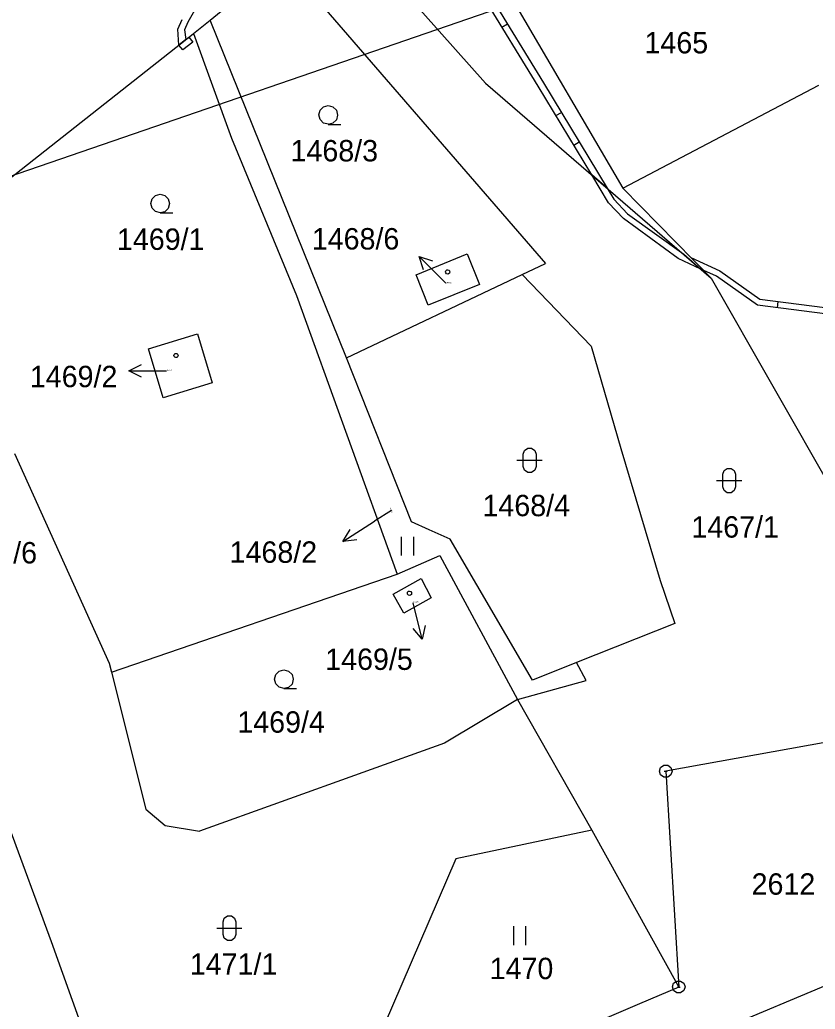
# Model space of a CAD drawing. Extents: x -806774 to -803680, y -1151731 to -1150053.
# Drawn here: x -805115.9 to -805052.7, y -1150618.9 to -1150540.3 of the extents above; entities that cross this region are included whole.
import ezdxf

# ---------------------------------------------------------------- set-up
doc = ezdxf.new("R2010")
doc.units = 0
for name, color, linetype in [('1', 7, 'Continuous'), ('12', 7, 'Continuous'), ('13', 7, 'Continuous'), ('2', 7, 'Continuous'), ('3', 7, 'Continuous'), ('5', 7, 'Continuous'), ('6', 7, 'Continuous'), ('7', 7, 'Continuous'), ('8', 7, 'Continuous')]:
    doc.layers.add(name, color=color, linetype=linetype)

msp = doc.modelspace()

# ---------------------------------------------------------------- linework, layer by layer
at = {"layer": '1'}
for p, q in [((-805083.26, -1150527.62), (-805068.03, -1150553.72)), ((-805089.24, -1150533.8), (-805078.93, -1150545.36)), ((-805100.81, -1150540.35), (-805095, -1150535.6)), ((-805095, -1150535.6), (-805074.17, -1150559.68)), ((-805102.12, -1150541.42), (-805100.81, -1150540.35)), ((-805089.98, -1150567.2), (-805100.81, -1150540.35)), ((-805121.16, -1150556.44), (-805102.15, -1150541.44)), ((-805102.15, -1150541.44), (-805102.12, -1150541.42)), ((-805102.12, -1150541.42), (-805099.11, -1150549.73)), ((-805078.93, -1150545.36), (-805061, -1150560.85)), ((-805068.03, -1150553.72), (-805052.45, -1150545.52)), ((-805099.11, -1150549.73), (-805093.95, -1150562.24)), ((-805068.03, -1150553.72), (-805061, -1150560.85)), ((-805084.45, -1150560.6), (-805080.38, -1150558.93)), ((-805080.38, -1150558.93), (-805079.41, -1150561.35)), ((-805076.03, -1150560.57), (-805074.17, -1150559.68)), ((-805089.98, -1150567.2), (-805076.03, -1150560.57)), ((-805083.48, -1150563), (-805084.45, -1150560.6)), ((-805076.03, -1150560.57), (-805070.55, -1150566.25)), ((-805079.41, -1150561.35), (-805083.48, -1150563)), ((-805061, -1150560.85), (-805051.2, -1150578.03)), ((-805093.95, -1150562.24), (-805085.94, -1150584.38)), ((-805105.71, -1150566.46), (-805101.82, -1150565.29)), ((-805101.82, -1150565.29), (-805100.64, -1150569.18)), ((-805104.54, -1150570.36), (-805105.71, -1150566.46)), ((-805070.55, -1150566.25), (-805068.17, -1150574.39)), ((-805084.82, -1150580.22), (-805089.98, -1150567.2)), ((-805100.64, -1150569.18), (-805104.54, -1150570.36)), ((-805068.17, -1150574.39), (-805065.07, -1150584.87)), ((-805116.35, -1150574.79), (-805108.82, -1150591.44)), ((-805083.41, -1150580.85), (-805084.82, -1150580.22)), ((-805081.74, -1150581.6), (-805083.41, -1150580.85)), ((-805075.19, -1150592.79), (-805081.74, -1150581.6)), ((-805085.94, -1150584.38), (-805082.55, -1150582.89)), ((-805082.55, -1150582.89), (-805076.38, -1150594.32)), ((-805108.63, -1150592.17), (-805085.94, -1150584.38)), ((-805086.27, -1150585.97), (-805084.04, -1150584.71)), ((-805084.04, -1150584.71), (-805083.26, -1150586.25)), ((-805065.07, -1150584.87), (-805063.88, -1150588.3)), ((-805085.43, -1150587.47), (-805086.27, -1150585.97)), ((-805083.26, -1150586.25), (-805085.43, -1150587.47)), ((-805063.88, -1150588.3), (-805071.69, -1150591.4)), ((-805108.82, -1150591.44), (-805108.63, -1150592.17)), ((-805071.69, -1150591.4), (-805075.19, -1150592.79)), ((-805070.94, -1150592.82), (-805071.69, -1150591.4)), ((-805108.63, -1150592.17), (-805105.9, -1150603.05)), ((-805076.38, -1150594.32), (-805070.94, -1150592.82)), ((-805076.38, -1150594.32), (-805082.18, -1150597.79)), ((-805076.38, -1150594.32), (-805070.48, -1150604.71)), ((-805082.18, -1150597.79), (-805101.64, -1150604.8)), ((-805051.81, -1150597.72), (-805064.61, -1150600.03)), ((-805064.61, -1150600.03), (-805063.58, -1150617.18)), ((-805105.9, -1150603.05), (-805104.38, -1150604.34)), ((-805116.91, -1150604.14), (-805113.43, -1150613.57)), ((-805104.38, -1150604.34), (-805101.64, -1150604.8)), ((-805070.48, -1150604.71), (-805081.28, -1150606.99)), ((-805070.48, -1150604.71), (-805063.58, -1150617.18)), ((-805081.28, -1150606.99), (-805086.98, -1150620.2)), ((-805113.43, -1150613.57), (-805110.75, -1150621.04)), ((-805063.58, -1150617.18), (-805066.7, -1150618.51)), ((-805066.7, -1150618.51), (-805096.7, -1150631.27))]:
    msp.add_line(p, q, dxfattribs=at)
at = {"layer": '12'}
for p, q in [((-805084.45, -1150560.6), (-805080.38, -1150558.93)), ((-805080.38, -1150558.93), (-805079.41, -1150561.35)), ((-805083.48, -1150563), (-805084.45, -1150560.6)), ((-805079.41, -1150561.35), (-805083.48, -1150563)), ((-805105.71, -1150566.46), (-805101.82, -1150565.29)), ((-805101.82, -1150565.29), (-805100.64, -1150569.18)), ((-805104.54, -1150570.36), (-805105.71, -1150566.46)), ((-805100.64, -1150569.18), (-805104.54, -1150570.36)), ((-805086.27, -1150585.97), (-805084.04, -1150584.71)), ((-805084.04, -1150584.71), (-805083.26, -1150586.25)), ((-805085.43, -1150587.47), (-805086.27, -1150585.97)), ((-805083.26, -1150586.25), (-805085.43, -1150587.47))]:
    msp.add_line(p, q, dxfattribs=at)
at = {"layer": '13'}
for p, q in [((-805081.45, -1150533.7), (-805074.33, -1150545.34)), ((-805074.75, -1150545.6), (-805081.84, -1150534.02)), ((-805102.05, -1150539.6), (-805102.58, -1150540.53)), ((-805103.36, -1150541.08), (-805103.02, -1150540.31)), ((-805102.58, -1150540.53), (-805102.84, -1150541.14)), ((-805077.622, -1150540.909), (-805077.195, -1150540.648)), ((-805103.29, -1150542.34), (-805103.36, -1150541.08)), ((-805102.84, -1150541.14), (-805102.73, -1150541.9)), ((-805102.73, -1150541.9), (-805102.5, -1150541.72)), ((-805102.5, -1150541.72), (-805102.19, -1150542.11)), ((-805103.29, -1150542.34), (-805102.73, -1150541.9)), ((-805102.73, -1150541.9), (-805103.29, -1150542.34)), ((-805102.98, -1150542.73), (-805103.29, -1150542.34)), ((-805102.19, -1150542.11), (-805102.98, -1150542.73)), ((-805070.49, -1150552.65), (-805074.75, -1150545.6)), ((-805074.33, -1150545.34), (-805069.28, -1150553.7)), ((-805073.334, -1150547.943), (-805072.906, -1150547.684)), ((-805071.486, -1150550.048), (-805071.914, -1150550.306)), ((-805069.15, -1150554.87), (-805070.49, -1150552.65)), ((-805070.49, -1150552.65), (-805069.28, -1150553.7)), ((-805069.28, -1150553.7), (-805070.49, -1150552.65)), ((-805069.28, -1150553.7), (-805068.75, -1150554.57)), ((-805067.96, -1150556.12), (-805069.15, -1150554.87)), ((-805068.75, -1150554.57), (-805067.64, -1150555.74)), ((-805067.64, -1150555.74), (-805063.19, -1150558.95)), ((-805063.63, -1150559.3), (-805067.96, -1150556.12)), ((-805063.19, -1150558.95), (-805061.83, -1150560.14)), ((-805061.83, -1150560.14), (-805063.63, -1150559.3)), ((-805062.61, -1150559.22), (-805060.33, -1150560.27)), ((-805061.6, -1150560.24), (-805062.61, -1150559.22)), ((-805060.59, -1150560.71), (-805061.6, -1150560.24)), ((-805060.33, -1150560.27), (-805057.13, -1150562.53)), ((-805057.32, -1150563.01), (-805060.59, -1150560.71)), ((-805057.13, -1150562.53), (-805050.31, -1150563.41)), ((-805055.745, -1150563.212), (-805055.682, -1150562.716)), ((-805050.29, -1150563.91), (-805057.32, -1150563.01))]:
    msp.add_line(p, q, dxfattribs=at)
at = {"layer": '3'}
for p, q in [((-805085.62, -1150581.4), (-805085.62, -1150582.9)), ((-805084.62, -1150582.9), (-805084.62, -1150581.4)), ((-805076.72, -1150612.35), (-805076.72, -1150613.85)), ((-805075.72, -1150613.85), (-805075.72, -1150612.35))]:
    msp.add_line(p, q, dxfattribs=at)
for points in [[(-805091.41, -1150548.63), (-805091.79, -1150548.53), (-805092.06, -1150548.26), (-805092.16, -1150547.89), (-805092.06, -1150547.52), (-805091.79, -1150547.25), (-805091.42, -1150547.15), (-805091.05, -1150547.25), (-805090.78, -1150547.52), (-805090.68, -1150547.9), (-805090.78, -1150548.28), (-805091.05, -1150548.55), (-805091.43, -1150548.65), (-805090.43, -1150548.65)], [(-805104.76, -1150555.66), (-805105.14, -1150555.56), (-805105.41, -1150555.29), (-805105.51, -1150554.92), (-805105.41, -1150554.55), (-805105.14, -1150554.28), (-805104.77, -1150554.18), (-805104.4, -1150554.28), (-805104.13, -1150554.55), (-805104.03, -1150554.93), (-805104.13, -1150555.31), (-805104.4, -1150555.58), (-805104.78, -1150555.68), (-805103.78, -1150555.68)], [(-805076.43, -1150575.33), (-805075.16, -1150575.33), (-805074.43, -1150575.33)], [(-805060.58, -1150576.94), (-805059.31, -1150576.94), (-805058.58, -1150576.94)], [(-805094.93, -1150593.45), (-805095.31, -1150593.35), (-805095.58, -1150593.08), (-805095.68, -1150592.71), (-805095.58, -1150592.34), (-805095.31, -1150592.07), (-805094.94, -1150591.97), (-805094.57, -1150592.07), (-805094.3, -1150592.34), (-805094.2, -1150592.72), (-805094.3, -1150593.1), (-805094.57, -1150593.37), (-805094.95, -1150593.47), (-805093.95, -1150593.47)], [(-805100.28, -1150612.5), (-805099.01, -1150612.5), (-805098.28, -1150612.5)]]:
    msp.add_lwpolyline(points, dxfattribs=at)
for points in [[(-805075.93, -1150574.83), (-805075.83, -1150574.54), (-805075.58, -1150574.36), (-805075.27, -1150574.36), (-805075.02, -1150574.54), (-805074.92, -1150574.83), (-805074.92, -1150575.83), (-805075.02, -1150576.12), (-805075.27, -1150576.3), (-805075.58, -1150576.3), (-805075.83, -1150576.12), (-805075.93, -1150575.83)], [(-805060.08, -1150576.44), (-805059.98, -1150576.15), (-805059.73, -1150575.97), (-805059.42, -1150575.97), (-805059.17, -1150576.15), (-805059.07, -1150576.44), (-805059.07, -1150577.44), (-805059.17, -1150577.73), (-805059.42, -1150577.91), (-805059.73, -1150577.91), (-805059.98, -1150577.73), (-805060.08, -1150577.44)], [(-805099.78, -1150612), (-805099.68, -1150611.71), (-805099.43, -1150611.53), (-805099.12, -1150611.53), (-805098.87, -1150611.71), (-805098.77, -1150612), (-805098.77, -1150613), (-805098.87, -1150613.29), (-805099.12, -1150613.47), (-805099.43, -1150613.47), (-805099.68, -1150613.29), (-805099.78, -1150613)]]:
    msp.add_lwpolyline(points, close=True, dxfattribs=at)
at = {"layer": '5'}
for points in [[(-805081.93, -1150560.19), (-805081.83, -1150560.21), (-805081.78, -1150560.3), (-805081.76, -1150560.36), (-805081.78, -1150560.45), (-805081.86, -1150560.52), (-805081.93, -1150560.53), (-805082.02, -1150560.5), (-805082.08, -1150560.44), (-805082.1, -1150560.36), (-805082.08, -1150560.27), (-805082, -1150560.2)], [(-805103.52, -1150566.83), (-805103.42, -1150566.85), (-805103.37, -1150566.94), (-805103.35, -1150567), (-805103.37, -1150567.09), (-805103.45, -1150567.16), (-805103.52, -1150567.17), (-805103.61, -1150567.14), (-805103.67, -1150567.08), (-805103.69, -1150567), (-805103.67, -1150566.91), (-805103.59, -1150566.84)], [(-805084.97, -1150585.72), (-805084.87, -1150585.74), (-805084.82, -1150585.83), (-805084.8, -1150585.89), (-805084.82, -1150585.98), (-805084.9, -1150586.05), (-805084.97, -1150586.06), (-805085.06, -1150586.03), (-805085.12, -1150585.97), (-805085.14, -1150585.89), (-805085.12, -1150585.8), (-805085.04, -1150585.73)]]:
    msp.add_lwpolyline(points, close=True, dxfattribs=at)
at = {"layer": '6'}
for p, q in [((-805055.64, -1150531.75), (-805132.32, -1150558.17)), ((-805043.98, -1150613.72), (-805077.98, -1150628))]:
    msp.add_line(p, q, dxfattribs=at)
at = {"layer": '7'}
for p, q in [((-805084.2, -1150559.138), (-805082.08, -1150561.26)), ((-805107.26, -1150568.221), (-805104.26, -1150568.22)), ((-805086.41, -1150579.31), (-805087.74, -1150580.16)), ((-805090.27, -1150581.772), (-805087.74, -1150580.16)), ((-805083.961, -1150589.55), (-805084.69, -1150586.64))]:
    msp.add_line(p, q, dxfattribs=at)
for points in [[(-805083.847, -1150560.199), (-805084.2, -1150559.138), (-805083.14, -1150559.492)], [(-805106.26, -1150568.72), (-805107.26, -1150568.221), (-805106.26, -1150567.72)], [(-805089.158, -1150581.656), (-805090.27, -1150581.772), (-805089.695, -1150580.813)], [(-805083.719, -1150588.459), (-805083.961, -1150589.55), (-805084.689, -1150588.702)]]:
    msp.add_lwpolyline(points, dxfattribs=at)
at = {"layer": '8'}
for p, q in [((-805064.73, -1150600.03), (-805064.49, -1150600.03)), ((-805063.7, -1150617.18), (-805063.46, -1150617.18))]:
    msp.add_line(p, q, dxfattribs=at)
for points in [[(-805064.46, -1150599.55), (-805064.21, -1150599.73), (-805064.11, -1150600.02), (-805064.21, -1150600.31), (-805064.46, -1150600.49), (-805064.77, -1150600.49), (-805065.02, -1150600.31), (-805065.12, -1150600.02), (-805065.02, -1150599.73), (-805064.77, -1150599.55)], [(-805063.43, -1150616.7), (-805063.18, -1150616.88), (-805063.08, -1150617.17), (-805063.18, -1150617.46), (-805063.43, -1150617.64), (-805063.74, -1150617.64), (-805063.99, -1150617.46), (-805064.09, -1150617.17), (-805063.99, -1150616.88), (-805063.74, -1150616.7)]]:
    msp.add_lwpolyline(points, close=True, dxfattribs=at)

# ---------------------------------------------------------------- texts
at = {"layer": '2'}
for s, height, p in [('1465', 1.7, (-805066.302, -1150543)), ('1468/3', 1.7, (-805094.418, -1150551.58)), ('1469/1', 1.7, (-805108.206, -1150558.61)), ('1468/6', 0.1, (-805082.057, -1150561.26)), ('1469/2', 0.1, (-805104.237, -1150568.22)), ('1468/4', 1.7, (-805079.171, -1150579.77)), ('1467/1', 1.7, (-805062.576, -1150581.47)), ('1469/5', 0.1, (-805084.667, -1150586.64)), ('1469/4', 1.7, (-805098.644, -1150596.97)), ('2612', 1.7, (-805057.793, -1150609.84)), ('1471/1', 1.7, (-805102.418, -1150616.2)), ('1470', 1.7, (-805078.602, -1150616.55))]:
    msp.add_text(s, height=height, dxfattribs=at).set_placement(p)
msp.add_text('1468/2', height=0.1, rotation=289.80205, dxfattribs=at).set_placement((-805086.534, -1150579.112))
at = {"layer": '7'}
for s, p in [('1468/6', (-805092.73, -1150558.58)), ('1469/2', (-805115.127, -1150569.52)), ('1472/6', (-805121.507, -1150583.52)), ('1468/2', (-805099.258, -1150583.47)), ('1469/5', (-805091.661, -1150591.98))]:
    msp.add_text(s, height=1.7, dxfattribs=at).set_placement(p)

doc.saveas('drawing.dxf')
